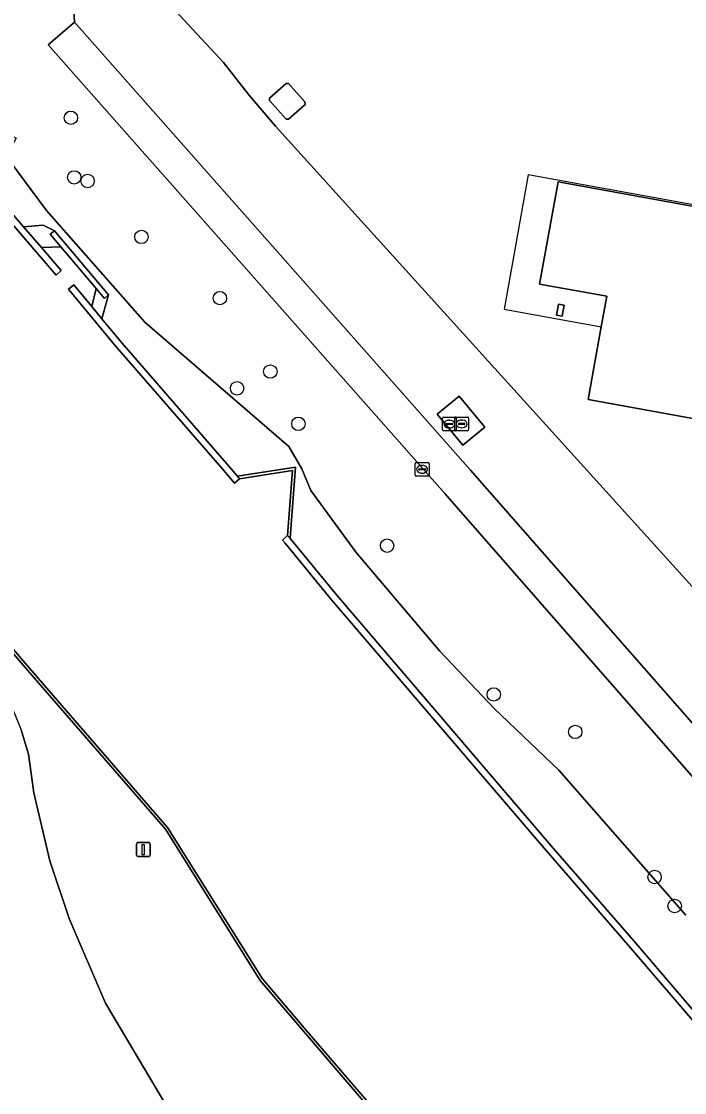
# Model space of a CAD drawing. Extents: x 157445 to 158888, y 383061 to 384688.
# Drawn here: x 157789 to 157837.3, y 383320.3 to 383398.3 of the extents above; entities that cross this region are included whole.
import ezdxf

# ---------------------------------------------------------------- set-up
doc = ezdxf.new("R2010")
doc.units = 0
for name, color, linetype in [('IMGEO_Afsluitpaal', 7, 'Continuous'), ('IMGEO_Boom', 7, 'Continuous'), ('IMGEO_Brandkraan', 7, 'Continuous'), ('IMGEO_Erf', 7, 'Continuous'), ('IMGEO_Grasland_overig', 7, 'Continuous'), ('IMGEO_Groenvoorziening', 7, 'Continuous'), ('IMGEO_Hek', 7, 'Continuous'), ('IMGEO_Kademuur', 7, 'Continuous'), ('IMGEO_Lage_trafo', 7, 'Continuous'), ('IMGEO_Oever', 7, 'Continuous'), ('IMGEO_Pand', 7, 'Continuous'), ('IMGEO_Pand_overbouw', 7, 'Continuous'), ('IMGEO_Rioolput', 7, 'Continuous'), ('IMGEO_Terreindeel_open', 7, 'Continuous'), ('IMGEO_Waterloop', 7, 'Continuous')]:
    doc.layers.add(name, color=color, linetype=linetype)

msp = doc.modelspace()

# ---------------------------------------------------------------- linework, layer by layer
at = {"layer": 'IMGEO_Afsluitpaal'}
for p, q in [((157797.407, 383337.62), (157797.407, 383338.42)), ((157797.407, 383338.42), (157797.407, 383337.62)), ((157797.507, 383338.52), (157798.297, 383338.52)), ((157798.297, 383338.52), (157797.507, 383338.52)), ((157798.397, 383338.42), (157798.397, 383337.62)), ((157798.397, 383337.62), (157798.397, 383338.42)), ((157798.297, 383337.52), (157797.507, 383337.52)), ((157797.507, 383337.52), (157798.297, 383337.52))]:
    msp.add_line(p, q, dxfattribs=at)
msp.add_lwpolyline([(157797.827, 383338.395), (157797.977, 383338.395), (157797.977, 383337.645), (157797.827, 383337.645), (157797.827, 383338.395)], dxfattribs=at)
for centre, start, end in [((157797.507, 383338.42), 90, 180), ((157797.507, 383338.42), 90, 180), ((157798.297, 383338.42), 0, 90), ((157798.297, 383338.42), 360, 90), ((157797.507, 383337.62), 180, 270), ((157797.507, 383337.62), 180, 270), ((157798.297, 383337.62), 270, 0), ((157798.297, 383337.62), 270, 0)]:
    msp.add_arc(centre, 0.1, start, end, dxfattribs=at)
at = {"layer": 'IMGEO_Boom'}
for centre in [(157792.629, 383391.325), (157792.872, 383386.984), (157793.845, 383386.723), (157797.77, 383382.645), (157803.484, 383378.191), (157807.162, 383372.837), (157804.736, 383371.617), (157809.203, 383369.031), (157815.669, 383360.156), (157823.437, 383349.315), (157829.378, 383346.591), (157835.159, 383336.016), (157836.619, 383333.905)]:
    msp.add_circle(centre, 0.489, dxfattribs=at)
at = {"layer": 'IMGEO_Brandkraan'}
for p, q in [((157819.704, 383368.59), (157819.704, 383369.442)), ((157819.779, 383369.516), (157820.631, 383369.516)), ((157820.705, 383369.442), (157820.705, 383368.59)), ((157819.963, 383369.01), (157819.963, 383369.022)), ((157820.401, 383368.973), (157820.003, 383368.973)), ((157820.006, 383369.059), (157820.404, 383369.059)), ((157820.215, 383368.736), (157820.19, 383368.736)), ((157820.192, 383369.296), (157820.217, 383369.296)), ((157820.447, 383369.022), (157820.447, 383369.01)), ((157820.631, 383368.516), (157819.779, 383368.516))]:
    msp.add_line(p, q, dxfattribs=at)
for points in [[(157819.704, 383368.59), (157819.704, 383369.442)], [(157819.779, 383369.516), (157820.631, 383369.516)], [(157820.705, 383369.442), (157820.705, 383368.59)], [(157820.631, 383368.516), (157819.779, 383368.516)]]:
    msp.add_lwpolyline(points, dxfattribs=at)
for centre, radius, start, end in [((157819.781, 383369.44), 0.0765, 91.55205, 178.44795), ((157819.781, 383369.44), 0.0765, 91.55205, 178.44795), ((157820.629, 383369.44), 0.0765, 1.55205, 88.44795), ((157820.629, 383369.44), 0.0765, 1.55205, 88.44795), ((157819.781, 383368.592), 0.0765, 181.55205, 268.44795), ((157819.781, 383368.592), 0.0765, 181.55205, 268.44795), ((157820.003, 383369.019), 0.0403, 85.87752, 175.75265), ((157820, 383369.009), 0.0366, 178.93798, 274.71019), ((157820.404, 383369.016), 0.043, 264.86636, 352.45326), ((157820.408, 383369.021), 0.0386, 1.73085, 96.63898), ((157820.629, 383368.592), 0.0765, 271.55205, 358.44795), ((157820.629, 383368.592), 0.0765, 271.55205, 358.44795)]:
    msp.add_arc(centre, radius, start, end, dxfattribs=at)
for centre, major_axis, ratio, start_param, end_param in [((157820.191, 383369.016), (-0.387, 0.002), 0.722429, 4.712389, 7.853982), ((157820.216, 383369.016), (-0.39, 0.002), 0.717154, 1.570796, 4.712389)]:
    msp.add_ellipse(centre, major_axis=major_axis, ratio=ratio, start_param=start_param, end_param=end_param, dxfattribs=at)
at = {"layer": 'IMGEO_Erf'}
for points in [[(157809.326, 383538.405), (157793.514, 383406.385), (157803.74, 383395.36), (157805.588, 383392.998), (157807.532, 383390.715), (157849.702, 383344.141)], [(157870.749, 383376.622), (157877.372, 383375.422), (157876.504, 383370.654), (157878.688, 383370.267), (157878.194, 383367.571), (157877.221, 383362.287), (157874.584, 383362.758), (157864.651, 383364.571), (157830.307, 383370.806), (157831.263, 383376.108), (157831.668, 383378.323), (157826.77, 383379.217), (157828.13, 383386.661), (157867.135, 383379.581)]]:
    msp.add_lwpolyline(points, dxfattribs=at)
for points in [[(157808.474, 383391.221), (157808.307, 383391.231), (157807.102, 383392.579), (157807.089, 383392.758), (157808.313, 383393.83), (157808.481, 383393.819), (157809.678, 383392.476), (157809.687, 383392.294)], [(157828.411, 383376.885), (157828.009, 383376.958), (157828.156, 383377.758), (157828.557, 383377.684)]]:
    msp.add_lwpolyline(points, close=True, dxfattribs=at)
at = {"layer": 'IMGEO_Grasland_overig'}
msp.add_lwpolyline([(157799.384, 383319.712), (157795.146, 383326.838), (157792.495, 383332.997), (157791.095, 383337.186), (157789.939, 383342.146), (157789.536, 383344.962), (157789.002, 383346.735)], dxfattribs=at)
at = {"layer": 'IMGEO_Groenvoorziening'}
for points in [[(157840.702, 383340.129), (157819.868, 383363.95), (157790.961, 383396.646), (157792.897, 383398.29), (157792.436, 383405.693), (157792.453, 383406.432), (157793.514, 383406.385), (157809.326, 383538.405)], [(157773.651, 383398.4), (157774.266, 383398.049), (157779.139, 383395.152), (157788.63, 383389.851), (157788.491, 383389.582), (157788.135, 383388.897), (157788.138, 383388.239), (157790.857, 383384.564), (157798.024, 383376.429), (157808.496, 383367.377), (157809.454, 383365.749), (157810.105, 383364.184), (157813.418, 383359.649), (157819.505, 383352.478), (157823.46, 383348.301), (157828.189, 383343.803), (157837.43, 383333.25)], [(157839.418, 383345.491), (157821.749, 383365.653), (157792.897, 383398.29), (157790.961, 383396.646), (157819.868, 383363.95), (157840.702, 383340.129)], [(157784.853, 383388.417), (157789.185, 383383.381), (157790.602, 383383.51), (157791.429, 383383.1), (157795.375, 383378.417), (157794.89, 383376.682), (157796.193, 383375.103), (157803.993, 383366.123), (157804.767, 383365.207), (157805.229, 383365.28), (157808.999, 383365.877), (157808.63, 383361.052), (157808.601, 383360.672), (157808.618, 383360.651), (157811.995, 383356.539), (157827.632, 383338.283), (157833.781, 383331.188), (157838.763, 383325.368)], [(157837.43, 383333.25), (157828.189, 383343.803), (157823.46, 383348.301), (157819.505, 383352.478), (157813.418, 383359.649), (157810.105, 383364.184), (157809.454, 383365.749), (157808.496, 383367.377), (157798.024, 383376.429), (157790.857, 383384.564), (157788.138, 383388.239)], [(157817.527, 383315.516), (157810.004, 383324.268), (157806.426, 383328.488), (157799.512, 383339.494), (157789.139, 383351.46), (157774.798, 383368.262), (157772.398, 383366.162), (157772.404, 383366.024), (157774.104, 383365.46), (157775.201, 383364.699), (157777.331, 383362.87), (157779.175, 383360.674), (157782.48, 383356.898), (157786.201, 383352.28), (157788.065, 383349.047), (157789.002, 383346.735), (157789.536, 383344.962), (157789.939, 383342.146), (157791.095, 383337.186), (157792.495, 383332.997), (157795.146, 383326.838), (157799.384, 383319.712)]]:
    msp.add_lwpolyline(points, dxfattribs=at)
for points in [[(157922.54, 383262.113), (157933.282, 383250), (157948.97, 383232.31), (157949.885, 383232.91), (157889.589, 383300.088), (157849.702, 383344.141), (157807.532, 383390.715), (157805.588, 383392.998), (157803.74, 383395.36), (157793.514, 383406.385), (157792.453, 383406.432), (157792.436, 383405.693), (157792.897, 383398.29), (157821.749, 383365.653), (157839.418, 383345.491), (157844.559, 383339.577), (157857.156, 383325.085), (157878.365, 383302.971), (157892.353, 383290.294), (157895.75, 383287.54), (157912.574, 383272.677)], [(157821.179, 383367.478), (157819.318, 383369.732), (157820.915, 383371.05), (157822.776, 383368.796)]]:
    msp.add_lwpolyline(points, close=True, dxfattribs=at)
at = {"layer": 'IMGEO_Hek'}
msp.add_lwpolyline([(157849.702, 383344.141), (157807.532, 383390.715), (157805.588, 383392.998), (157803.74, 383395.36), (157793.514, 383406.385)], dxfattribs=at)
at = {"layer": 'IMGEO_Kademuur'}
for points in [[(157781.274, 383392.951), (157781.316, 383393.616), (157780.832, 383393.888), (157780.763, 383392.791), (157784.467, 383388.099), (157791.545, 383379.87), (157791.924, 383380.196), (157790.481, 383381.874), (157789.185, 383383.381), (157784.853, 383388.417)], [(157791.429, 383383.1), (157791.123, 383382.843), (157791.896, 383381.925), (157794.461, 383378.881), (157795.069, 383378.159), (157795.375, 383378.417)], [(157794.144, 383377.585), (157792.837, 383379.168), (157792.452, 383378.85), (157795.812, 383374.78), (157803.615, 383365.795), (157804.541, 383364.7), (157804.918, 383365.028), (157804.767, 383365.207), (157803.993, 383366.123), (157796.193, 383375.103), (157794.89, 383376.682)], [(157808.999, 383365.877), (157805.229, 383365.28), (157804.767, 383365.207), (157804.918, 383365.028), (157808.78, 383365.64), (157808.417, 383360.89), (157808.601, 383360.672), (157808.63, 383361.052)]]:
    msp.add_lwpolyline(points, close=True, dxfattribs=at)
for points in [[(157840.418, 383289.576), (157826.516, 383305.765), (157817.678, 383315.648), (157810.156, 383324.398), (157806.588, 383328.606), (157799.673, 383339.613), (157789.29, 383351.59), (157775.585, 383367.651), (157772.556, 383371.182), (157772.538, 383370.901), (157772.565, 383370.87), (157773.275, 383370.041), (157774.798, 383368.262), (157789.139, 383351.46), (157799.512, 383339.494), (157806.426, 383328.488), (157810.004, 383324.268), (157817.527, 383315.516), (157826.366, 383305.633), (157840.266, 383289.445)], [(157838.763, 383325.368), (157833.781, 383331.188), (157827.632, 383338.283), (157811.995, 383356.539), (157808.618, 383360.651), (157808.601, 383360.672), (157808.417, 383360.89), (157808.039, 383360.562), (157808.232, 383360.334), (157811.612, 383356.218), (157827.253, 383337.957), (157833.403, 383330.862), (157838.382, 383325.044)]]:
    msp.add_lwpolyline(points, dxfattribs=at)
at = {"layer": 'IMGEO_Lage_trafo'}
msp.add_lwpolyline([(157808.474, 383391.221), (157809.687, 383392.294), (157809.678, 383392.476), (157808.481, 383393.819), (157808.313, 383393.83), (157807.089, 383392.758), (157807.102, 383392.579), (157808.307, 383391.231)], close=True, dxfattribs=at)
at = {"layer": 'IMGEO_Oever'}
for points in [[(157791.123, 383382.843), (157791.429, 383383.1), (157790.602, 383383.51), (157789.185, 383383.381), (157790.481, 383381.874), (157791.896, 383381.925)], [(157795.375, 383378.417), (157795.069, 383378.159), (157794.461, 383378.881), (157794.144, 383377.585), (157794.89, 383376.682)]]:
    msp.add_lwpolyline(points, close=True, dxfattribs=at)
at = {"layer": 'IMGEO_Pand'}
msp.add_lwpolyline([(157867.942, 383377.14), (157866.731, 383377.361), (157867.135, 383379.581), (157828.13, 383386.661), (157826.77, 383379.217), (157831.668, 383378.323), (157831.263, 383376.108), (157830.307, 383370.806), (157864.651, 383364.571), (157874.584, 383362.758), (157877.221, 383362.287), (157878.194, 383367.571), (157878.688, 383370.267), (157876.504, 383370.654), (157877.372, 383375.422), (157870.749, 383376.622)], dxfattribs=at)
msp.add_lwpolyline([(157828.557, 383377.684), (157828.156, 383377.758), (157828.009, 383376.958), (157828.411, 383376.885)], close=True, dxfattribs=at)
at = {"layer": 'IMGEO_Pand_overbouw'}
msp.add_lwpolyline([(157883.496, 383376.724), (157825.947, 383387.161), (157824.185, 383377.392), (157831.263, 383376.108), (157831.668, 383378.323), (157826.77, 383379.217), (157828.13, 383386.661), (157867.135, 383379.581), (157866.731, 383377.361), (157867.942, 383377.14)], dxfattribs=at)
at = {"layer": 'IMGEO_Rioolput'}
for p, q in [((157820.595, 383368.6), (157820.595, 383369.452)), ((157820.67, 383369.526), (157821.522, 383369.526)), ((157821.596, 383369.452), (157821.596, 383368.6)), ((157820.854, 383369.02), (157820.854, 383369.032)), ((157821.292, 383368.983), (157820.894, 383368.983)), ((157820.897, 383369.069), (157821.295, 383369.069)), ((157821.106, 383368.746), (157821.081, 383368.746)), ((157821.083, 383369.306), (157821.108, 383369.306)), ((157821.338, 383369.032), (157821.338, 383369.02)), ((157821.522, 383368.526), (157820.67, 383368.526)), ((157817.796, 383366.217), (157818.648, 383366.217)), ((157817.721, 383365.291), (157817.721, 383366.143)), ((157817.98, 383365.711), (157817.98, 383365.723)), ((157818.418, 383365.674), (157818.02, 383365.674)), ((157818.023, 383365.76), (157818.421, 383365.76)), ((157818.232, 383365.437), (157818.207, 383365.437)), ((157818.209, 383365.997), (157818.234, 383365.997)), ((157818.464, 383365.723), (157818.464, 383365.711)), ((157818.722, 383366.143), (157818.722, 383365.291)), ((157818.648, 383365.217), (157817.796, 383365.217))]:
    msp.add_line(p, q, dxfattribs=at)
for points in [[(157820.595, 383368.6), (157820.595, 383369.452)], [(157820.67, 383369.526), (157821.522, 383369.526)], [(157821.596, 383369.452), (157821.596, 383368.6)], [(157821.522, 383368.526), (157820.67, 383368.526)], [(157817.796, 383366.217), (157818.648, 383366.217)], [(157817.721, 383365.291), (157817.721, 383366.143)], [(157818.722, 383366.143), (157818.722, 383365.291)], [(157818.648, 383365.217), (157817.796, 383365.217)]]:
    msp.add_lwpolyline(points, dxfattribs=at)
for centre, radius, start, end in [((157820.672, 383369.45), 0.0765, 91.55205, 178.44795), ((157820.672, 383369.45), 0.0765, 91.55205, 178.44795), ((157821.52, 383369.45), 0.0765, 1.55205, 88.44795), ((157821.52, 383369.45), 0.0765, 1.55205, 88.44795), ((157820.672, 383368.602), 0.0765, 181.55205, 268.44795), ((157820.672, 383368.602), 0.0765, 181.55205, 268.44795), ((157820.894, 383369.029), 0.0403, 85.87752, 175.75265), ((157820.891, 383369.019), 0.0366, 178.93798, 274.71019), ((157821.295, 383369.026), 0.043, 264.86636, 352.45326), ((157821.299, 383369.031), 0.0386, 1.73085, 96.63898), ((157821.52, 383368.602), 0.0765, 271.55205, 358.44795), ((157821.52, 383368.602), 0.0765, 271.55205, 358.44795), ((157817.798, 383366.141), 0.0765, 91.55205, 178.44795), ((157817.798, 383366.141), 0.0765, 91.55205, 178.44795), ((157818.646, 383366.141), 0.0765, 1.55205, 88.44795), ((157818.646, 383366.141), 0.0765, 1.55205, 88.44795), ((157818.02, 383365.72), 0.0403, 85.87752, 175.75265), ((157818.017, 383365.71), 0.0366, 178.93798, 274.71019), ((157818.421, 383365.717), 0.043, 264.86636, 352.45326), ((157818.425, 383365.722), 0.0386, 1.73085, 96.63898), ((157817.798, 383365.293), 0.0765, 181.55205, 268.44795), ((157817.798, 383365.293), 0.0765, 181.55205, 268.44795), ((157818.646, 383365.293), 0.0765, 271.55205, 358.44795), ((157818.646, 383365.293), 0.0765, 271.55205, 358.44795)]:
    msp.add_arc(centre, radius, start, end, dxfattribs=at)
for centre, major_axis, ratio, start_param, end_param in [((157821.082, 383369.026), (-0.387, 0.002), 0.722429, 4.712389, 7.853982), ((157821.107, 383369.026), (-0.39, 0.002), 0.717154, 1.570796, 4.712389), ((157818.208, 383365.717), (-0.387, 0.002), 0.722429, 4.712389, 7.853982), ((157818.233, 383365.717), (-0.39, 0.002), 0.717154, 1.570796, 4.712389)]:
    msp.add_ellipse(centre, major_axis=major_axis, ratio=ratio, start_param=start_param, end_param=end_param, dxfattribs=at)
at = {"layer": 'IMGEO_Terreindeel_open'}
msp.add_lwpolyline([(157821.179, 383367.478), (157822.776, 383368.796), (157820.915, 383371.05), (157819.318, 383369.732)], close=True, dxfattribs=at)
at = {"layer": 'IMGEO_Waterloop'}
for points in [[(157748.678, 383398.425), (157751.215, 383395.486), (157751.513, 383395.14), (157752.395, 383394.117), (157755.09, 383390.989), (157769.879, 383374.219), (157772.556, 383371.182), (157775.585, 383367.651), (157789.29, 383351.59), (157799.673, 383339.613), (157806.588, 383328.606), (157810.156, 383324.398), (157817.678, 383315.648)], [(157838.382, 383325.044), (157833.403, 383330.862), (157827.253, 383337.957), (157811.612, 383356.218), (157808.232, 383360.334), (157808.039, 383360.562), (157808.417, 383360.89), (157808.78, 383365.64), (157804.918, 383365.028), (157804.541, 383364.7), (157803.615, 383365.795), (157795.812, 383374.78), (157792.452, 383378.85), (157792.837, 383379.168), (157794.144, 383377.585), (157794.461, 383378.881), (157791.896, 383381.925), (157790.481, 383381.874), (157791.924, 383380.196), (157791.545, 383379.87), (157784.467, 383388.099)]]:
    msp.add_lwpolyline(points, dxfattribs=at)

doc.saveas('drawing.dxf')
